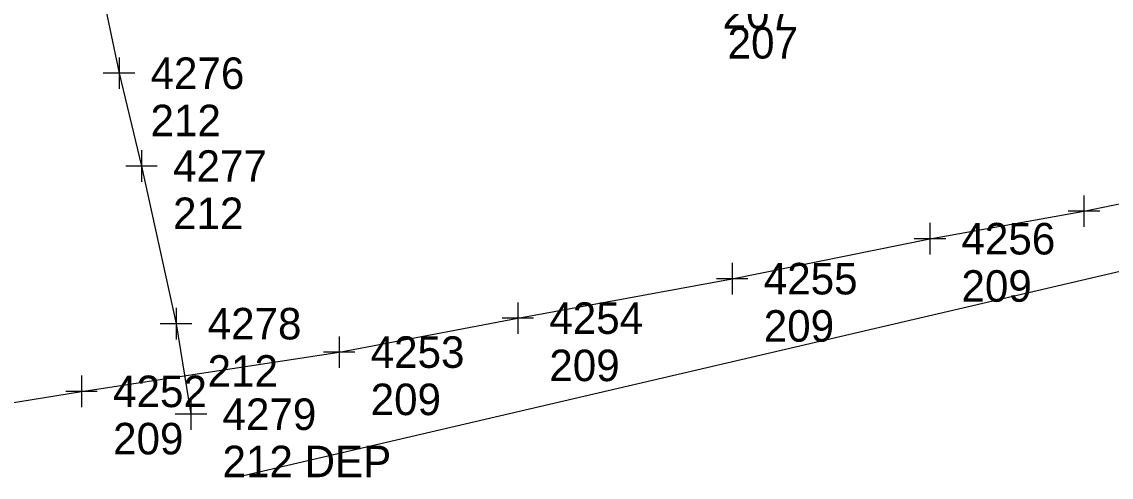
# Model space of a CAD drawing. Extents: x 352921 to 392463, y 10654752 to 10749237.
# Drawn here: x 385206.7 to 385379.5, y 10655037.1 to 10655109.4 of the extents above; entities that cross this region are included whole.
import ezdxf

# ---------------------------------------------------------------- set-up
doc = ezdxf.new("R2010")
doc.units = 0
for name, color, linetype in [('GAS', 7, 'Continuous'), ('GAS_#', 7, 'Continuous'), ('GAS_DES', 7, 'Continuous'), ('GAS_SPOT', 7, 'Continuous'), ('LIMITS', 7, 'Continuous'), ('UE_DES', 7, 'Continuous'), ('UNK', 7, 'Continuous'), ('UNK_#', 7, 'Continuous'), ('UNK_DES', 7, 'Continuous'), ('UNK_SPOT', 7, 'Continuous')]:
    doc.layers.add(name, color=color, linetype=linetype)

msp = doc.modelspace()

# ---------------------------------------------------------------- linework, layer by layer
at = {"layer": 'GAS'}
msp.add_lwpolyline([(385173.81, 10655043.87), (385216.2, 10655050.74), (385257.04, 10655056.97), (385285.37, 10655062.36), (385319.37, 10655068.62), (385350.72, 10655074.96), (385375.14, 10655079.33), (385405.78, 10655085.67), (385456.98, 10655095.94), (385511.99, 10655107.46), (385548.92, 10655114.47), (385556.39, 10655116.22), (385576.96, 10655119.71), (385602.62, 10655123.75), (385627.18, 10655128.52), (385661.55, 10655135.28)], dxfattribs=at)
at = {"layer": 'GAS_SPOT'}
for p, q in [((385375.14, 10655081.83), (385375.14, 10655076.83)), ((385377.64, 10655079.33), (385372.64, 10655079.33)), ((385350.72, 10655077.46), (385350.72, 10655072.46)), ((385353.22, 10655074.96), (385348.22, 10655074.96)), ((385319.37, 10655071.12), (385319.37, 10655066.12)), ((385321.87, 10655068.62), (385316.87, 10655068.62)), ((385285.37, 10655064.86), (385285.37, 10655059.86)), ((385287.87, 10655062.36), (385282.87, 10655062.36)), ((385257.04, 10655059.47), (385257.04, 10655054.47)), ((385259.54, 10655056.97), (385254.54, 10655056.97)), ((385216.2, 10655053.24), (385216.2, 10655048.24)), ((385218.7, 10655050.74), (385213.7, 10655050.74))]:
    msp.add_line(p, q, dxfattribs=at)
at = {"layer": 'LIMITS'}
msp.add_line((385241.9, 10655037.37), (385660.63, 10655135.2), dxfattribs=at)
at = {"layer": 'UNK'}
msp.add_lwpolyline([(385212.39, 10655147.94), (385215.34, 10655133.7), (385222.14, 10655101.22), (385225.71, 10655086.49), (385231.19, 10655061.48), (385233.55, 10655047.12)], dxfattribs=at)
at = {"layer": 'UNK_SPOT'}
for p, q in [((385222.14, 10655103.72), (385222.14, 10655098.72)), ((385224.64, 10655101.22), (385219.64, 10655101.22)), ((385225.71, 10655088.99), (385225.71, 10655083.99)), ((385228.21, 10655086.49), (385223.21, 10655086.49)), ((385231.19, 10655063.98), (385231.19, 10655058.98)), ((385233.69, 10655061.48), (385228.69, 10655061.48)), ((385233.55, 10655049.62), (385233.55, 10655044.62)), ((385236.05, 10655047.12), (385231.05, 10655047.12))]:
    msp.add_line(p, q, dxfattribs=at)

# ---------------------------------------------------------------- texts
at = {"layer": 'GAS_#'}
for s, p in [('4256', (385355.72, 10655072.46)), ('4255', (385324.37, 10655066.12)), ('4254', (385290.37, 10655059.86)), ('4253', (385262.04, 10655054.47)), ('4252', (385221.2, 10655048.24))]:
    msp.add_text(s, height=5, dxfattribs=at).set_placement(p)
at = {"layer": 'GAS_DES'}
for p in [(385355.72, 10655064.96), (385324.37, 10655058.62), (385290.37, 10655052.36), (385262.04, 10655046.97), (385221.2, 10655040.74)]:
    msp.add_text('209', height=5, dxfattribs=at).set_placement(p)
at = {"layer": 'UE_DES'}
for p in [(385317.85, 10655108.29), (385318.64, 10655103.54)]:
    msp.add_text('207', height=5, dxfattribs=at).set_placement(p)
at = {"layer": 'UNK_#'}
for s, p in [('4276', (385227.14, 10655098.72)), ('4277', (385230.71, 10655083.99)), ('4278', (385236.19, 10655058.98)), ('4279', (385238.55, 10655044.62))]:
    msp.add_text(s, height=5, dxfattribs=at).set_placement(p)
at = {"layer": 'UNK_DES'}
for s, p in [('212', (385227.14, 10655091.22)), ('212', (385230.71, 10655076.49)), ('212', (385236.19, 10655051.48)), ('212 DEP', (385238.55, 10655037.12))]:
    msp.add_text(s, height=5, dxfattribs=at).set_placement(p)

doc.saveas('drawing.dxf')
